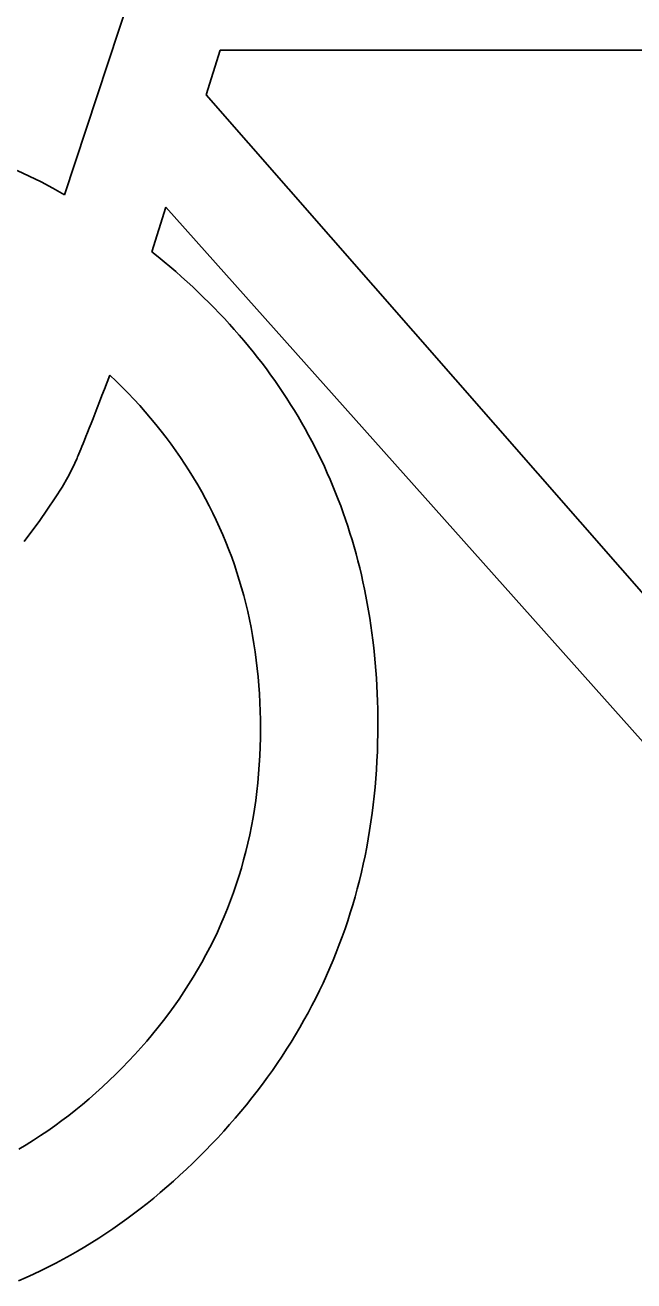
# Model space of a CAD drawing. Extents: x 99958 to 100176, y 99935 to 100011.
# Drawn here: x 100064.7986 to 100064.8391, y 99973.5588 to 99973.6424 of the extents above; entities that cross this region are included whole.
import ezdxf

# ---------------------------------------------------------------- set-up
doc = ezdxf.new("R2010")
doc.units = 0
doc.layers.add('TR_SN_ConstructionSigns', color=7, linetype='Continuous')

msp = doc.modelspace()

# ---------------------------------------------------------------- linework, layer by layer
at = {"layer": 'TR_SN_ConstructionSigns'}
for p, q in [((100064.811022, 99973.660816), (100064.801246, 99973.631107)), ((100064.811603, 99973.640728), (100064.810672, 99973.637758)), ((100064.866167, 99973.640728), (100064.811603, 99973.640728)), ((100064.810672, 99973.637758), (100064.848262, 99973.594758)), ((100064.798903, 99973.632347), (100064.79811, 99973.63272)), ((100064.799689, 99973.631954), (100064.798903, 99973.632347)), ((100064.80047, 99973.63154), (100064.799689, 99973.631954)), ((100064.801246, 99973.631107), (100064.80047, 99973.63154)), ((100064.807064, 99973.627306), (100064.807995, 99973.630275)), ((100064.807995, 99973.630275), (100064.84663, 99973.586917)), ((100064.807467, 99973.626981), (100064.807064, 99973.627306)), ((100064.807865, 99973.626652), (100064.807467, 99973.626981)), ((100064.808257, 99973.626321), (100064.807865, 99973.626652)), ((100064.808643, 99973.625988), (100064.808257, 99973.626321)), ((100064.809025, 99973.625651), (100064.808643, 99973.625988)), ((100064.8094, 99973.625312), (100064.809025, 99973.625651)), ((100064.80977, 99973.62497), (100064.8094, 99973.625312)), ((100064.810135, 99973.624625), (100064.80977, 99973.62497)), ((100064.810494, 99973.624278), (100064.810135, 99973.624625)), ((100064.810848, 99973.623928), (100064.810494, 99973.624278)), ((100064.811196, 99973.623575), (100064.810848, 99973.623928)), ((100064.811538, 99973.623219), (100064.811196, 99973.623575)), ((100064.811876, 99973.622861), (100064.811538, 99973.623219)), ((100064.812207, 99973.6225), (100064.811876, 99973.622861)), ((100064.812534, 99973.622136), (100064.812207, 99973.6225)), ((100064.812854, 99973.62177), (100064.812534, 99973.622136)), ((100064.81317, 99973.6214), (100064.812854, 99973.62177)), ((100064.813479, 99973.621028), (100064.81317, 99973.6214)), ((100064.813784, 99973.620654), (100064.813479, 99973.621028)), ((100064.814083, 99973.620276), (100064.813784, 99973.620654)), ((100064.814376, 99973.619896), (100064.814083, 99973.620276)), ((100064.814664, 99973.619513), (100064.814376, 99973.619896)), ((100064.814946, 99973.619128), (100064.814664, 99973.619513)), ((100064.804084, 99973.618633), (100064.803908, 99973.618178)), ((100064.804269, 99973.619109), (100064.804084, 99973.618633)), ((100064.804681, 99973.618711), (100064.804269, 99973.619109)), ((100064.805085, 99973.618309), (100064.804681, 99973.618711)), ((100064.815223, 99973.618739), (100064.814946, 99973.619128)), ((100064.815494, 99973.618348), (100064.815223, 99973.618739)), ((100064.803908, 99973.618178), (100064.803739, 99973.617744)), ((100064.805481, 99973.617903), (100064.805085, 99973.618309)), ((100064.805867, 99973.617494), (100064.805481, 99973.617903)), ((100064.81576, 99973.617954), (100064.815494, 99973.618348)), ((100064.816021, 99973.617558), (100064.81576, 99973.617954)), ((100064.803578, 99973.617331), (100064.803426, 99973.616939)), ((100064.803739, 99973.617744), (100064.803578, 99973.617331)), ((100064.806245, 99973.61708), (100064.805867, 99973.617494)), ((100064.806614, 99973.616663), (100064.806245, 99973.61708)), ((100064.816276, 99973.617158), (100064.816021, 99973.617558)), ((100064.816525, 99973.616756), (100064.816276, 99973.617158)), ((100064.803144, 99973.616218), (100064.803015, 99973.615889)), ((100064.803281, 99973.616568), (100064.803144, 99973.616218)), ((100064.803426, 99973.616939), (100064.803281, 99973.616568)), ((100064.806975, 99973.616241), (100064.806614, 99973.616663)), ((100064.807327, 99973.615816), (100064.806975, 99973.616241)), ((100064.816769, 99973.616351), (100064.816525, 99973.616756)), ((100064.817008, 99973.615944), (100064.816769, 99973.616351)), ((100064.802781, 99973.615295), (100064.802675, 99973.615029)), ((100064.802894, 99973.615582), (100064.802781, 99973.615295)), ((100064.803015, 99973.615889), (100064.802894, 99973.615582)), ((100064.80767, 99973.615387), (100064.807327, 99973.615816)), ((100064.808004, 99973.614954), (100064.80767, 99973.615387)), ((100064.817241, 99973.615534), (100064.817008, 99973.615944)), ((100064.817468, 99973.615121), (100064.817241, 99973.615534)), ((100064.802488, 99973.61456), (100064.802407, 99973.614357)), ((100064.802578, 99973.614784), (100064.802488, 99973.61456)), ((100064.802675, 99973.615029), (100064.802578, 99973.614784)), ((100064.80833, 99973.614517), (100064.808004, 99973.614954)), ((100064.808647, 99973.614076), (100064.80833, 99973.614517)), ((100064.81769, 99973.614705), (100064.817468, 99973.615121)), ((100064.817907, 99973.614287), (100064.81769, 99973.614705)), ((100064.802118, 99973.613658), (100064.802084, 99973.613581)), ((100064.80216, 99973.613756), (100064.802118, 99973.613658)), ((100064.80221, 99973.613875), (100064.80216, 99973.613756)), ((100064.802268, 99973.614015), (100064.80221, 99973.613875)), ((100064.802333, 99973.614175), (100064.802268, 99973.614015)), ((100064.802407, 99973.614357), (100064.802333, 99973.614175)), ((100064.808955, 99973.613631), (100064.808647, 99973.614076)), ((100064.809255, 99973.613182), (100064.808955, 99973.613631)), ((100064.818118, 99973.613865), (100064.817907, 99973.614287)), ((100064.818324, 99973.613442), (100064.818118, 99973.613865)), ((100064.801795, 99973.612948), (100064.80147, 99973.612325)), ((100064.802058, 99973.613526), (100064.801795, 99973.612948)), ((100064.802084, 99973.613581), (100064.802058, 99973.613526)), ((100064.809546, 99973.612729), (100064.809255, 99973.613182)), ((100064.818524, 99973.613015), (100064.818324, 99973.613442)), ((100064.818718, 99973.612586), (100064.818524, 99973.613015)), ((100064.80147, 99973.612325), (100064.801083, 99973.611655)), ((100064.809828, 99973.612272), (100064.809546, 99973.612729)), ((100064.810102, 99973.611812), (100064.809828, 99973.612272)), ((100064.818907, 99973.612153), (100064.818718, 99973.612586)), ((100064.819091, 99973.611719), (100064.818907, 99973.612153)), ((100064.801083, 99973.611655), (100064.800636, 99973.610939)), ((100064.810367, 99973.611347), (100064.810102, 99973.611812)), ((100064.810623, 99973.610879), (100064.810367, 99973.611347)), ((100064.819269, 99973.611281), (100064.819091, 99973.611719)), ((100064.819442, 99973.610841), (100064.819269, 99973.611281)), ((100064.800636, 99973.610939), (100064.800127, 99973.610177)), ((100064.810871, 99973.610407), (100064.810623, 99973.610879)), ((100064.81111, 99973.60993), (100064.810871, 99973.610407)), ((100064.819609, 99973.610398), (100064.819442, 99973.610841)), ((100064.819771, 99973.609952), (100064.819609, 99973.610398)), ((100064.800127, 99973.610177), (100064.799556, 99973.609368)), ((100064.81134, 99973.60945), (100064.81111, 99973.60993)), ((100064.811561, 99973.608966), (100064.81134, 99973.60945)), ((100064.819927, 99973.609503), (100064.819771, 99973.609952)), ((100064.820078, 99973.609052), (100064.819927, 99973.609503)), ((100064.799083, 99973.608724), (100064.798563, 99973.608039)), ((100064.799556, 99973.609368), (100064.799083, 99973.608724)), ((100064.811774, 99973.608478), (100064.811561, 99973.608966)), ((100064.820223, 99973.608598), (100064.820078, 99973.609052)), ((100064.820363, 99973.608142), (100064.820223, 99973.608598)), ((100064.811978, 99973.607986), (100064.811774, 99973.608478)), ((100064.812174, 99973.60749), (100064.811978, 99973.607986)), ((100064.820498, 99973.607682), (100064.820363, 99973.608142)), ((100064.812361, 99973.606991), (100064.812174, 99973.60749)), ((100064.812539, 99973.606487), (100064.812361, 99973.606991)), ((100064.820626, 99973.60722), (100064.820498, 99973.607682)), ((100064.82075, 99973.606755), (100064.820626, 99973.60722)), ((100064.812708, 99973.605979), (100064.812539, 99973.606487)), ((100064.820868, 99973.606287), (100064.82075, 99973.606755)), ((100064.82098, 99973.605817), (100064.820868, 99973.606287)), ((100064.812869, 99973.605468), (100064.812708, 99973.605979)), ((100064.813021, 99973.604952), (100064.812869, 99973.605468)), ((100064.821087, 99973.605344), (100064.82098, 99973.605817)), ((100064.821188, 99973.604868), (100064.821087, 99973.605344)), ((100064.813164, 99973.604433), (100064.813021, 99973.604952)), ((100064.813299, 99973.60391), (100064.813164, 99973.604433)), ((100064.821284, 99973.60439), (100064.821188, 99973.604868)), ((100064.813425, 99973.603383), (100064.813299, 99973.60391)), ((100064.821375, 99973.603908), (100064.821284, 99973.60439)), ((100064.82146, 99973.603424), (100064.821375, 99973.603908)), ((100064.813542, 99973.602852), (100064.813425, 99973.603383)), ((100064.813651, 99973.602317), (100064.813542, 99973.602852)), ((100064.821539, 99973.602938), (100064.82146, 99973.603424)), ((100064.821613, 99973.602448), (100064.821539, 99973.602938)), ((100064.81375, 99973.601778), (100064.813651, 99973.602317)), ((100064.821682, 99973.601956), (100064.821613, 99973.602448)), ((100064.821745, 99973.601461), (100064.821682, 99973.601956)), ((100064.813842, 99973.601235), (100064.81375, 99973.601778)), ((100064.813924, 99973.600688), (100064.813842, 99973.601235)), ((100064.821802, 99973.600963), (100064.821745, 99973.601461)), ((100064.813998, 99973.600137), (100064.813924, 99973.600688)), ((100064.821855, 99973.600463), (100064.821802, 99973.600963)), ((100064.821901, 99973.59996), (100064.821855, 99973.600463)), ((100064.814063, 99973.599583), (100064.813998, 99973.600137)), ((100064.81412, 99973.599024), (100064.814063, 99973.599583)), ((100064.821942, 99973.599454), (100064.821901, 99973.59996)), ((100064.821978, 99973.598945), (100064.821942, 99973.599454)), ((100064.814167, 99973.598462), (100064.81412, 99973.599024)), ((100064.822008, 99973.598434), (100064.821978, 99973.598945)), ((100064.814207, 99973.597895), (100064.814167, 99973.598462)), ((100064.814237, 99973.597325), (100064.814207, 99973.597895)), ((100064.822033, 99973.59792), (100064.822008, 99973.598434)), ((100064.822052, 99973.597403), (100064.822033, 99973.59792)), ((100064.814259, 99973.596751), (100064.814237, 99973.597325)), ((100064.822066, 99973.596883), (100064.822052, 99973.597403)), ((100064.814272, 99973.596173), (100064.814259, 99973.596751)), ((100064.814276, 99973.595591), (100064.814272, 99973.596173)), ((100064.822074, 99973.596361), (100064.822066, 99973.596883)), ((100064.822077, 99973.595836), (100064.822074, 99973.596361)), ((100064.814271, 99973.59498), (100064.814276, 99973.595591)), ((100064.822061, 99973.594633), (100064.822073, 99973.595233)), ((100064.822073, 99973.595233), (100064.822077, 99973.595836)), ((100064.814256, 99973.594373), (100064.814271, 99973.59498)), ((100064.822042, 99973.594037), (100064.822061, 99973.594633)), ((100064.814196, 99973.593171), (100064.814231, 99973.59377)), ((100064.814231, 99973.59377), (100064.814256, 99973.594373)), ((100064.822016, 99973.593444), (100064.822042, 99973.594037)), ((100064.814152, 99973.592576), (100064.814196, 99973.593171)), ((100064.82194, 99973.592267), (100064.821982, 99973.592854)), ((100064.821982, 99973.592854), (100064.822016, 99973.593444)), ((100064.814032, 99973.591399), (100064.814097, 99973.591985)), ((100064.814097, 99973.591985), (100064.814152, 99973.592576)), ((100064.821891, 99973.591684), (100064.82194, 99973.592267)), ((100064.813958, 99973.590816), (100064.814032, 99973.591399)), ((100064.82177, 99973.590527), (100064.821834, 99973.591104)), ((100064.821834, 99973.591104), (100064.821891, 99973.591684)), ((100064.813779, 99973.589664), (100064.813873, 99973.590238)), ((100064.813873, 99973.590238), (100064.813958, 99973.590816)), ((100064.821698, 99973.589953), (100064.82177, 99973.590527)), ((100064.813674, 99973.589094), (100064.813779, 99973.589664)), ((100064.821531, 99973.588816), (100064.821618, 99973.589383)), ((100064.821618, 99973.589383), (100064.821698, 99973.589953)), ((100064.81356, 99973.588528), (100064.813674, 99973.589094)), ((100064.821436, 99973.588252), (100064.821531, 99973.588816)), ((100064.813302, 99973.587408), (100064.813436, 99973.587966)), ((100064.813436, 99973.587966), (100064.81356, 99973.588528)), ((100064.821334, 99973.587691), (100064.821436, 99973.588252)), ((100064.813157, 99973.586855), (100064.813302, 99973.587408)), ((100064.821106, 99973.58658), (100064.821224, 99973.587134)), ((100064.821224, 99973.587134), (100064.821334, 99973.587691)), ((100064.812839, 99973.58576), (100064.813003, 99973.586305)), ((100064.813003, 99973.586305), (100064.813157, 99973.586855)), ((100064.820981, 99973.586029), (100064.821106, 99973.58658)), ((100064.812481, 99973.584681), (100064.812665, 99973.585218)), ((100064.812665, 99973.585218), (100064.812839, 99973.58576)), ((100064.820709, 99973.584937), (100064.820849, 99973.585481)), ((100064.820849, 99973.585481), (100064.820981, 99973.586029)), ((100064.812287, 99973.584148), (100064.812481, 99973.584681)), ((100064.820405, 99973.583858), (100064.820561, 99973.584396)), ((100064.820561, 99973.584396), (100064.820709, 99973.584937)), ((100064.81187, 99973.583094), (100064.812083, 99973.583619)), ((100064.812083, 99973.583619), (100064.812287, 99973.584148)), ((100064.820242, 99973.583324), (100064.820405, 99973.583858)), ((100064.811646, 99973.582574), (100064.81187, 99973.583094)), ((100064.819894, 99973.582265), (100064.820072, 99973.582793)), ((100064.820072, 99973.582793), (100064.820242, 99973.583324)), ((100064.811169, 99973.581544), (100064.811412, 99973.582057)), ((100064.811412, 99973.582057), (100064.811646, 99973.582574)), ((100064.819708, 99973.58174), (100064.819894, 99973.582265)), ((100064.810652, 99973.580532), (100064.810915, 99973.581036)), ((100064.810915, 99973.581036), (100064.811169, 99973.581544)), ((100064.819314, 99973.5807), (100064.819515, 99973.581218)), ((100064.819515, 99973.581218), (100064.819708, 99973.58174)), ((100064.810378, 99973.580032), (100064.810652, 99973.580532)), ((100064.819106, 99973.580185), (100064.819314, 99973.5807)), ((100064.809801, 99973.579044), (100064.810095, 99973.579536)), ((100064.810095, 99973.579536), (100064.810378, 99973.580032)), ((100064.818666, 99973.579165), (100064.81889, 99973.579673)), ((100064.81889, 99973.579673), (100064.819106, 99973.580185)), ((100064.809185, 99973.578072), (100064.809498, 99973.578556)), ((100064.809498, 99973.578556), (100064.809801, 99973.579044)), ((100064.818196, 99973.578158), (100064.818435, 99973.57866)), ((100064.818435, 99973.57866), (100064.818666, 99973.579165)), ((100064.808862, 99973.577592), (100064.809185, 99973.578072)), ((100064.81795, 99973.577659), (100064.818196, 99973.578158)), ((100064.808186, 99973.576646), (100064.808529, 99973.577117)), ((100064.808529, 99973.577117), (100064.808862, 99973.577592)), ((100064.817435, 99973.576672), (100064.817696, 99973.577164)), ((100064.817696, 99973.577164), (100064.81795, 99973.577659)), ((100064.80747, 99973.575715), (100064.807833, 99973.576178)), ((100064.807833, 99973.576178), (100064.808186, 99973.576646)), ((100064.816889, 99973.575697), (100064.817165, 99973.576183)), ((100064.817165, 99973.576183), (100064.817435, 99973.576672)), ((100064.806714, 99973.574801), (100064.807097, 99973.575256)), ((100064.807097, 99973.575256), (100064.80747, 99973.575715)), ((100064.816313, 99973.574735), (100064.816605, 99973.575215)), ((100064.816605, 99973.575215), (100064.816889, 99973.575697)), ((100064.805918, 99973.573904), (100064.806321, 99973.57435)), ((100064.806321, 99973.57435), (100064.806714, 99973.574801)), ((100064.816013, 99973.57426), (100064.816313, 99973.574735)), ((100064.805506, 99973.573461), (100064.805918, 99973.573904)), ((100064.815392, 99973.573318), (100064.815707, 99973.573787)), ((100064.815707, 99973.573787), (100064.816013, 99973.57426)), ((100064.804654, 99973.572591), (100064.805083, 99973.573022)), ((100064.805083, 99973.573022), (100064.805506, 99973.573461)), ((100064.81474, 99973.572389), (100064.81507, 99973.572852)), ((100064.81507, 99973.572852), (100064.815392, 99973.573318)), ((100064.803782, 99973.571759), (100064.80422, 99973.57217)), ((100064.80422, 99973.57217), (100064.804654, 99973.572591)), ((100064.814058, 99973.571473), (100064.814403, 99973.571929)), ((100064.814403, 99973.571929), (100064.81474, 99973.572389)), ((100064.802895, 99973.570967), (100064.803341, 99973.571358)), ((100064.803341, 99973.571358), (100064.803782, 99973.571759)), ((100064.813346, 99973.57057), (100064.813706, 99973.57102)), ((100064.813706, 99973.57102), (100064.814058, 99973.571473)), ((100064.801534, 99973.569856), (100064.801992, 99973.570216)), ((100064.801992, 99973.570216), (100064.802445, 99973.570586)), ((100064.802445, 99973.570586), (100064.802895, 99973.570967)), ((100064.812978, 99973.570123), (100064.813346, 99973.57057)), ((100064.800606, 99973.569166), (100064.801072, 99973.569506)), ((100064.801072, 99973.569506), (100064.801534, 99973.569856)), ((100064.81222, 99973.56924), (100064.812603, 99973.56968)), ((100064.812603, 99973.56968), (100064.812978, 99973.570123)), ((100064.799184, 99973.568206), (100064.799662, 99973.568516)), ((100064.799662, 99973.568516), (100064.800136, 99973.568836)), ((100064.800136, 99973.568836), (100064.800606, 99973.569166)), ((100064.811432, 99973.56837), (100064.81183, 99973.568803)), ((100064.81183, 99973.568803), (100064.81222, 99973.56924)), ((100064.798217, 99973.567618), (100064.798703, 99973.567907)), ((100064.798703, 99973.567907), (100064.799184, 99973.568206)), ((100064.810613, 99973.567513), (100064.811027, 99973.56794)), ((100064.811027, 99973.56794), (100064.811432, 99973.56837)), ((100064.809773, 99973.566677), (100064.810195, 99973.567091)), ((100064.810195, 99973.567091), (100064.810613, 99973.567513)), ((100064.808921, 99973.565873), (100064.809349, 99973.566271)), ((100064.809349, 99973.566271), (100064.809773, 99973.566677)), ((100064.808055, 99973.5651), (100064.808489, 99973.565482)), ((100064.808489, 99973.565482), (100064.808921, 99973.565873)), ((100064.806733, 99973.563997), (100064.807177, 99973.564357)), ((100064.807177, 99973.564357), (100064.807617, 99973.564724)), ((100064.807617, 99973.564724), (100064.808055, 99973.5651)), ((100064.805835, 99973.563301), (100064.806285, 99973.563646)), ((100064.806285, 99973.563646), (100064.806733, 99973.563997)), ((100064.804925, 99973.562636), (100064.805381, 99973.562965)), ((100064.805381, 99973.562965), (100064.805835, 99973.563301)), ((100064.803535, 99973.561697), (100064.804002, 99973.562002)), ((100064.804002, 99973.562002), (100064.804465, 99973.562315)), ((100064.804465, 99973.562315), (100064.804925, 99973.562636)), ((100064.802117, 99973.560827), (100064.802593, 99973.561109)), ((100064.802593, 99973.561109), (100064.803066, 99973.561399)), ((100064.803066, 99973.561399), (100064.803535, 99973.561697)), ((100064.80067, 99973.560026), (100064.801156, 99973.560285)), ((100064.801156, 99973.560285), (100064.801638, 99973.560552)), ((100064.801638, 99973.560552), (100064.802117, 99973.560827)), ((100064.799195, 99973.559295), (100064.79969, 99973.559531)), ((100064.79969, 99973.559531), (100064.800181, 99973.559775)), ((100064.800181, 99973.559775), (100064.80067, 99973.560026)), ((100064.798195, 99973.558847), (100064.798696, 99973.559067)), ((100064.798696, 99973.559067), (100064.799195, 99973.559295))]:
    msp.add_line(p, q, dxfattribs=at)

doc.saveas('drawing.dxf')
